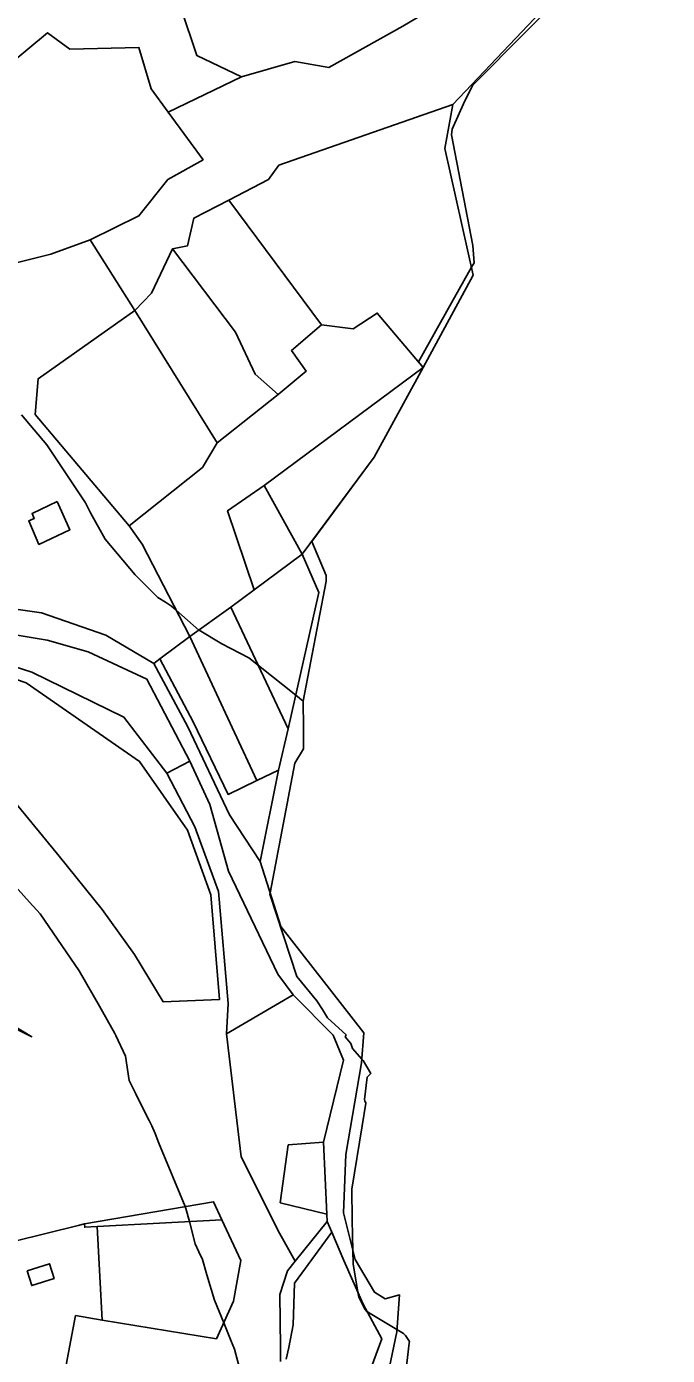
# Model space of a CAD drawing. Extents: x -477304 to -465429, y -1159113 to -1149210.
# Drawn here: x -469049.1 to -468858.6, y -1156186.6 to -1155791.5 of the extents above; entities that cross this region are included whole.
import ezdxf

# ---------------------------------------------------------------- set-up
doc = ezdxf.new("R2010")
doc.units = 0
for name, color, linetype in [('BPEJ_s', 7, 'Continuous'), ('orna_s', 7, 'Continuous'), ('PUPFL_s', 7, 'Continuous'), ('trav_porost_s', 7, 'Continuous'), ('voda_s', 7, 'Continuous')]:
    doc.layers.add(name, color=color, linetype=linetype)

msp = doc.modelspace()

# ---------------------------------------------------------------- linework, layer by layer
at = {"layer": 'BPEJ_s'}
for points in [[(-468860.55, -1155746.78), (-468858.57, -1155749.28), (-468882.45, -1155773.58), (-468884.35, -1155776.54), (-468916.47, -1155808.88), (-468918.8, -1155813.53), (-468922.6, -1155821.98), (-468922.81, -1155823.67), (-468916.47, -1155856.64), (-468916.05, -1155861.71), (-468916.81, -1155863.08), (-468922.73, -1155873.65), (-468932.56, -1155891.22), (-468931.19, -1155892.84), (-468945.73, -1155919.54), (-468964.33, -1155944.62), (-468960.01, -1155954.7), (-468960.01, -1155956.4), (-468966.84, -1155992.04)], [(-468884.35, -1155776.54), (-468916.47, -1155808.88), (-468918.8, -1155813.53), (-468922.6, -1155821.98), (-468922.81, -1155823.67), (-468916.47, -1155856.64), (-468916.05, -1155861.71), (-468916.81, -1155863.08)], [(-468916.81, -1155863.08), (-468922.73, -1155873.65), (-468932.56, -1155891.22), (-468931.19, -1155892.84), (-468945.73, -1155919.54), (-468964.33, -1155944.62), (-468960.01, -1155954.7), (-468960.01, -1155956.4), (-468966.84, -1155992.04), (-468966.83, -1156000), (-468966.83, -1156006.28), (-468969.37, -1156010.51), (-468976.71, -1156049.07), (-468976.77, -1156049.42), (-468968.74, -1156073.95), (-468962.82, -1156081.14), (-468961.17, -1156083.77), (-468959.64, -1156086.21), (-468954.14, -1156091.29), (-468954.35, -1156091.92), (-468952.66, -1156093.83), (-468952.24, -1156095.31), (-468949.44, -1156098.49), (-468949.07, -1156098.9), (-468946.77, -1156102.81), (-468947.88, -1156103.9), (-468948.65, -1156110.53), (-468948.5, -1156110.91), (-468948.22, -1156111.59), (-468949.33, -1156118.31), (-468952.45, -1156137.18), (-468952.28, -1156146.29), (-468952.11, -1156155.44), (-468952.03, -1156159.38), (-468950.6, -1156167.75), (-468950.34, -1156169.32), (-468948.45, -1156172.92), (-468947.84, -1156173.62), (-468947.79, -1156173.65), (-468947, -1156174.12), (-468939.01, -1156178.94), (-468937.03, -1156180.13), (-468936.5, -1156180.65), (-468935.29, -1156182.48), (-468935.35, -1156183.01), (-468936.8, -1156195.75)], [(-469050.67, -1155906.94), (-469043.07, -1155915.82), (-469031.65, -1155933.15)], [(-468966.84, -1155992.04), (-468969.07, -1155990.28), (-468980.18, -1155981.49), (-468983.05, -1155979.22), (-468991.08, -1155974.99), (-468997.84, -1155970.98), (-468997.89, -1155970.93), (-469004.63, -1155965.05), (-469006.08, -1155963.79), (-469007.85, -1155962.68), (-469010.1, -1155961.26), (-469016.86, -1155954.49), (-469025.74, -1155943.93), (-469030.07, -1155936.04), (-469031.65, -1155933.15), (-469043.07, -1155915.82), (-469050.67, -1155906.94)], [(-469031.65, -1155933.15), (-469030.07, -1155936.04), (-469025.74, -1155943.93), (-469016.86, -1155954.49), (-469010.1, -1155961.26), (-469007.85, -1155962.68), (-469006.08, -1155963.79), (-469004.63, -1155965.05), (-468997.89, -1155970.93), (-468997.84, -1155970.98), (-468991.08, -1155974.99), (-468983.05, -1155979.22), (-468980.18, -1155981.49), (-468969.07, -1155990.28), (-468966.84, -1155992.04), (-468966.83, -1156000), (-468966.83, -1156006.28), (-468969.37, -1156010.51), (-468976.71, -1156049.07), (-468976.77, -1156049.42), (-468968.74, -1156073.95), (-468962.82, -1156081.14), (-468961.17, -1156083.77), (-468959.64, -1156086.21), (-468954.14, -1156091.29), (-468954.35, -1156091.92), (-468952.66, -1156093.83), (-468952.24, -1156095.31), (-468949.44, -1156098.49), (-468949.07, -1156098.9), (-468946.77, -1156102.81), (-468947.88, -1156103.9), (-468948.65, -1156110.53), (-468948.5, -1156110.91), (-468948.22, -1156111.59), (-468949.33, -1156118.31), (-468952.45, -1156137.18), (-468952.28, -1156146.29), (-468952.11, -1156155.44), (-468952.03, -1156159.38), (-468950.6, -1156167.75), (-468950.34, -1156169.32), (-468948.45, -1156172.92), (-468947.84, -1156173.62), (-468947.79, -1156173.65), (-468947, -1156174.12), (-468939.01, -1156178.94), (-468937.03, -1156180.13), (-468936.5, -1156180.65), (-468935.29, -1156182.48), (-468935.35, -1156183.01), (-468936.8, -1156195.75)], [(-469048.24, -1156051.83), (-469053.33, -1156046.17)], [(-469053.33, -1156046.17), (-469048.24, -1156051.83), (-469045.08, -1156055.34), (-469033.44, -1156072.26), (-469027.48, -1156082.75), (-469022.87, -1156090.87), (-469022.57, -1156091.51), (-469019.7, -1156097.63), (-469018.64, -1156104.82), (-469016.73, -1156108.66), (-469014.12, -1156113.88), (-469012.69, -1156116.73), (-469011.87, -1156118.36)], [(-468984.64, -1156194.86), (-468987.34, -1156184.76), (-468988.3, -1156182.4), (-468990.51, -1156176.95), (-468993.27, -1156170.17), (-468995.51, -1156162.63), (-468996.86, -1156158.11), (-468997.89, -1156155.85), (-468998.98, -1156153.46), (-469000.71, -1156146.8), (-469001.73, -1156142.89), (-469001.95, -1156142.35), (-469009.76, -1156123.48), (-469010.92, -1156120.67), (-469011.87, -1156118.36), (-469012.69, -1156116.73), (-469014.12, -1156113.88), (-469016.73, -1156108.66), (-469018.64, -1156104.82), (-469019.7, -1156097.63), (-469022.57, -1156091.51), (-469022.87, -1156090.87), (-469027.48, -1156082.75), (-469033.44, -1156072.26), (-469045.08, -1156055.34), (-469048.24, -1156051.83)], [(-469011.87, -1156118.36), (-469010.92, -1156120.67), (-469009.76, -1156123.48), (-469001.95, -1156142.35), (-469001.73, -1156142.89), (-469000.71, -1156146.8), (-468998.98, -1156153.46), (-468997.89, -1156155.85), (-468996.86, -1156158.11), (-468995.51, -1156162.63), (-468993.27, -1156170.17), (-468990.51, -1156176.95), (-468988.3, -1156182.4), (-468987.34, -1156184.76), (-468984.64, -1156194.86), (-468984.54, -1156195.06), (-468983.85, -1156196.44), (-468980.31, -1156203.55), (-468979.95, -1156204.3), (-468978.85, -1156206.51)]]:
    msp.add_lwpolyline(points, dxfattribs=at)
at = {"layer": 'orna_s'}
for points in [[(-468969.38, -1155801.89), (-468985.26, -1155806.41), (-468998.52, -1155800.08), (-469003.21, -1155785.94), (-469006.51, -1155763.3), (-468983.73, -1155765.44), (-468975.35, -1155760.18), (-468967.63, -1155768.39), (-468946.37, -1155773.41), (-468919.54, -1155766.96), (-468912.01, -1155768.53), (-468908.36, -1155774.24), (-468937.29, -1155791.38), (-468959.21, -1155803.68)], [(-469066.47, -1155867.53), (-469066.22, -1155879.76), (-469077.11, -1155872.22), (-469091.22, -1155877.45), (-469112.66, -1155851.31), (-469101.97, -1155850.35), (-469091.99, -1155825.24), (-469081.66, -1155806.16), (-469072.49, -1155801.28), (-469066.39, -1155812.82), (-469042.91, -1155793.39), (-469036.25, -1155798.22), (-469015.73, -1155797.75), (-469012.08, -1155810.04), (-469007, -1155816.96), (-468996.64, -1155831.08), (-469007.09, -1155836.93), (-469015.73, -1155847.76), (-469030.22, -1155854.87), (-469041.93, -1155859.13), (-469061.7, -1155864.08)], [(-469005.76, -1155857.63), (-469001.28, -1155856.74), (-468999.36, -1155848.45), (-468989, -1155843.08), (-468961.42, -1155880.19), (-468970.37, -1155887.86), (-468966.03, -1155893.96), (-468974.32, -1155900.93), (-468981.17, -1155894.83), (-468987, -1155882.37)], [(-468974.32, -1155900.93), (-468992.47, -1155915.25), (-469016.92, -1155875.95), (-469011.94, -1155870.8), (-469005.76, -1155857.63), (-468987, -1155882.37), (-468981.17, -1155894.83)], [(-468996.8, -1155922.58), (-469018.62, -1155939.9), (-469046.55, -1155906.8), (-469045.72, -1155896.2), (-469016.92, -1155875.95), (-468992.47, -1155915.25)], [(-468967.13, -1155948.4), (-468978.48, -1155928), (-468931.19, -1155892.84), (-468945.73, -1155919.54)], [(-469049.21, -1155986.67), (-469015.54, -1156010), (-469001.24, -1156030.47), (-468994.38, -1156049.7), (-468991.75, -1156080.76), (-469008.53, -1156081.44), (-469017.08, -1156067.39), (-469026.61, -1156054.04), (-469039.46, -1156038.2), (-469060.74, -1156012.34), (-469078.06, -1155990.5), (-469090.43, -1155976.27), (-469069.85, -1155979.6)]]:
    msp.add_lwpolyline(points, close=True, dxfattribs=at)
at = {"layer": 'PUPFL_s'}
for points in [[(-468973.49, -1156059.07), (-468979.7, -1156039.77), (-468974.2, -1156012.58), (-468971.3, -1156000.3), (-468962.26, -1155959.73), (-468967.13, -1155948.4), (-468945.73, -1155919.54), (-468931.19, -1155892.84), (-468916.29, -1155865.41), (-468924.77, -1155827.74), (-468922.39, -1155814.7), (-468860.81, -1155749.74)], [(-468941.66, -1156192.38), (-468939.06, -1156179.59), (-468938.28, -1156168.6), (-468942.5, -1156169.75), (-468945.65, -1156167.82), (-468951.45, -1156158.07), (-468954.91, -1156144.21), (-468954.15, -1156126.87), (-468949.52, -1156099.65), (-468948.87, -1156090.64), (-468973.49, -1156059.07)]]:
    msp.add_lwpolyline(points, dxfattribs=at)
for points in [[(-468944.87, -1155876.67), (-468952.01, -1155881.41), (-468961.42, -1155880.19), (-468989, -1155843.08), (-468977.14, -1155836.93), (-468974.1, -1155832.71), (-468922.39, -1155814.7), (-468924.77, -1155827.74), (-468916.29, -1155865.41), (-468931.19, -1155892.84)], [(-468981.44, -1155959.01), (-468967.13, -1155948.4), (-468962.26, -1155959.73), (-468971.3, -1156000.3), (-468988.37, -1155964.14)]]:
    msp.add_lwpolyline(points, close=True, dxfattribs=at)
at = {"layer": 'trav_porost_s'}
for points in [[(-468860.81, -1155749.74), (-468922.39, -1155814.7), (-468974.1, -1155832.71), (-468977.14, -1155836.93), (-468989, -1155843.08), (-468999.36, -1155848.45), (-469001.28, -1155856.74), (-469005.76, -1155857.63), (-469011.94, -1155870.8), (-469016.92, -1155875.95), (-469030.22, -1155854.87), (-469015.73, -1155847.76), (-469007.09, -1155836.93), (-468996.64, -1155831.08), (-469007, -1155816.96), (-468985.26, -1155806.41), (-468969.38, -1155801.89), (-468959.21, -1155803.68), (-468937.29, -1155791.38)], [(-469003.21, -1155785.94), (-468998.52, -1155800.08), (-468985.26, -1155806.41), (-469007, -1155816.96), (-469012.08, -1155810.04), (-469015.73, -1155797.75), (-469036.25, -1155798.22), (-469042.91, -1155793.39), (-469066.39, -1155812.82), (-469072.49, -1155801.28), (-469081.66, -1155806.16), (-469091.99, -1155825.24), (-469101.97, -1155850.35), (-469112.66, -1155851.31), (-469115.41, -1155848.41), (-469108.84, -1155829.37), (-469099.19, -1155803.8), (-469093.58, -1155792.42), (-469091.82, -1155789.05)], [(-469061.7, -1155864.08), (-469041.93, -1155859.13), (-469030.22, -1155854.87), (-469016.92, -1155875.95), (-469045.72, -1155896.2), (-469046.55, -1155906.8), (-469018.62, -1155939.9), (-469014.78, -1155945.35), (-469000.61, -1155972.87), (-469009.5, -1155979.53), (-469011.31, -1155980.89), (-469025.6, -1155972.42), (-469044.68, -1155965.86), (-469068.43, -1155962.47)], [(-469074.59, -1156190.55), (-469067.68, -1156185.58), (-469073.84, -1156166.45), (-469125.18, -1156187.69), (-469126.61, -1156183.67), (-469121.55, -1156180.88), (-469057.38, -1156153.88), (-469088.1, -1156081.99), (-469101.2, -1156060.17), (-469118.83, -1156047.91), (-469101.3, -1156056.72), (-469069.08, -1156078.89), (-469047.59, -1156091.85), (-469071.76, -1156079.94), (-469077.38, -1156081.44), (-469052.64, -1156152.64), (-469033.81, -1156147.94), (-469031.91, -1156147.46), (-469031.82, -1156148.49), (-469028.17, -1156148.29), (-469026.6, -1156176.1), (-469034.53, -1156174.78), (-469038.07, -1156193.05)]]:
    msp.add_lwpolyline(points, dxfattribs=at)
for points in [[(-468981.44, -1155959.01), (-468988.37, -1155964.14), (-469000.61, -1155972.87), (-469014.78, -1155945.35), (-469018.62, -1155939.9), (-468996.8, -1155922.58), (-468992.47, -1155915.25), (-468974.32, -1155900.93), (-468966.03, -1155893.96), (-468970.37, -1155887.86), (-468961.42, -1155880.19), (-468952.01, -1155881.41), (-468944.87, -1155876.67), (-468931.19, -1155892.84), (-468978.48, -1155928), (-468989.34, -1155935.48)], [(-468967.13, -1155948.4), (-468981.44, -1155959.01), (-468989.34, -1155935.48), (-468978.48, -1155928)], [(-469040.01, -1155932.75), (-469047.48, -1155936.25), (-469046.83, -1155937.74), (-469048.47, -1155938.5), (-469045.46, -1155945.46), (-469036.24, -1155941.09)], [(-468971.3, -1156000.3), (-468974.2, -1156012.58), (-468980.7, -1156015.71), (-469000.61, -1155972.87), (-468988.37, -1155964.14)], [(-469013.33, -1155985.5), (-469000.59, -1156009.87), (-469007.4, -1156013.45), (-469020.18, -1155996.81), (-469047.52, -1155983.46), (-469058.17, -1155980.07), (-469056.72, -1155971.68), (-469042.97, -1155973.98), (-469030.8, -1155977.44)], [(-469000.61, -1155972.87), (-468980.7, -1156015.71), (-468989.19, -1156019.79), (-468999.56, -1155998.2), (-469009.5, -1155979.53)], [(-469009.5, -1155979.53), (-468999.56, -1155998.2), (-468989.19, -1156019.79), (-468980.7, -1156015.71), (-468974.2, -1156012.58), (-468979.7, -1156039.77), (-468988.74, -1156025.87), (-469001.18, -1155999.74), (-469011.31, -1155980.89)], [(-469000.59, -1156009.87), (-468994.61, -1156022.76), (-468989.05, -1156042.58), (-468974.42, -1156073.27), (-468969.82, -1156079.36), (-468989.7, -1156090.95), (-468989.17, -1156081.98), (-468992.08, -1156048.7), (-468999.14, -1156029.48), (-469007.4, -1156013.45)], [(-468973.76, -1156141.24), (-468959.8, -1156144.62), (-468959.7, -1156146.81), (-468969.25, -1156158.55), (-468973.9, -1156150.28), (-468985.29, -1156127.59), (-468989.7, -1156090.95), (-468969.82, -1156079.36), (-468958, -1156091.35), (-468954.86, -1156098.82), (-468960.8, -1156123.18), (-468971.3, -1156124)], [(-468973.76, -1156141.24), (-468971.3, -1156124), (-468960.8, -1156123.18), (-468959.8, -1156144.62)], [(-469028.17, -1156148.29), (-469031.82, -1156148.49), (-469031.91, -1156147.46), (-468993.54, -1156140.91), (-468991.05, -1156146.27)], [(-469028.17, -1156148.29), (-468991.05, -1156146.27), (-468985.43, -1156158.37), (-468987.56, -1156170.44), (-468992.68, -1156181.72), (-469026.6, -1156176.1)], [(-469048.98, -1156161.44), (-469047.58, -1156165.82), (-469040.95, -1156163.71), (-469042.35, -1156159.33)]]:
    msp.add_lwpolyline(points, close=True, dxfattribs=at)
at = {"layer": 'voda_s'}
for points in [[(-469068.43, -1155962.47), (-469044.68, -1155965.86), (-469025.6, -1155972.42), (-469011.31, -1155980.89), (-469001.18, -1155999.74), (-468988.74, -1156025.87), (-468979.7, -1156039.77), (-468973.49, -1156059.07)], [(-468947.52, -1156192.64), (-468943.52, -1156181.65), (-468949.03, -1156171.32), (-468954.75, -1156158.37), (-468958.32, -1156149.99), (-468959.7, -1156146.81), (-468959.8, -1156144.62), (-468960.8, -1156123.18), (-468954.86, -1156098.82), (-468958, -1156091.35), (-468969.82, -1156079.36), (-468974.42, -1156073.27), (-468989.05, -1156042.58), (-468994.61, -1156022.76), (-469000.59, -1156009.87), (-469013.33, -1155985.5), (-469030.8, -1155977.44), (-469042.97, -1155973.98), (-469056.72, -1155971.68)], [(-468973.49, -1156059.07), (-468948.87, -1156090.64), (-468949.52, -1156099.65), (-468954.15, -1156126.87), (-468954.91, -1156144.21), (-468951.45, -1156158.07), (-468945.65, -1156167.82), (-468942.5, -1156169.75), (-468938.28, -1156168.6), (-468939.06, -1156179.59), (-468941.66, -1156192.38)], [(-468973.58, -1156188.38), (-468973.63, -1156184.14), (-468973.83, -1156168.5), (-468971.58, -1156161.41), (-468969.25, -1156158.55), (-468959.7, -1156146.81), (-468958.32, -1156149.99), (-468967.26, -1156162.1), (-468969.45, -1156165.08), (-468969.83, -1156177.55), (-468971.14, -1156184.29), (-468971.92, -1156187.69)]]:
    msp.add_lwpolyline(points, dxfattribs=at)

doc.saveas('drawing.dxf')
